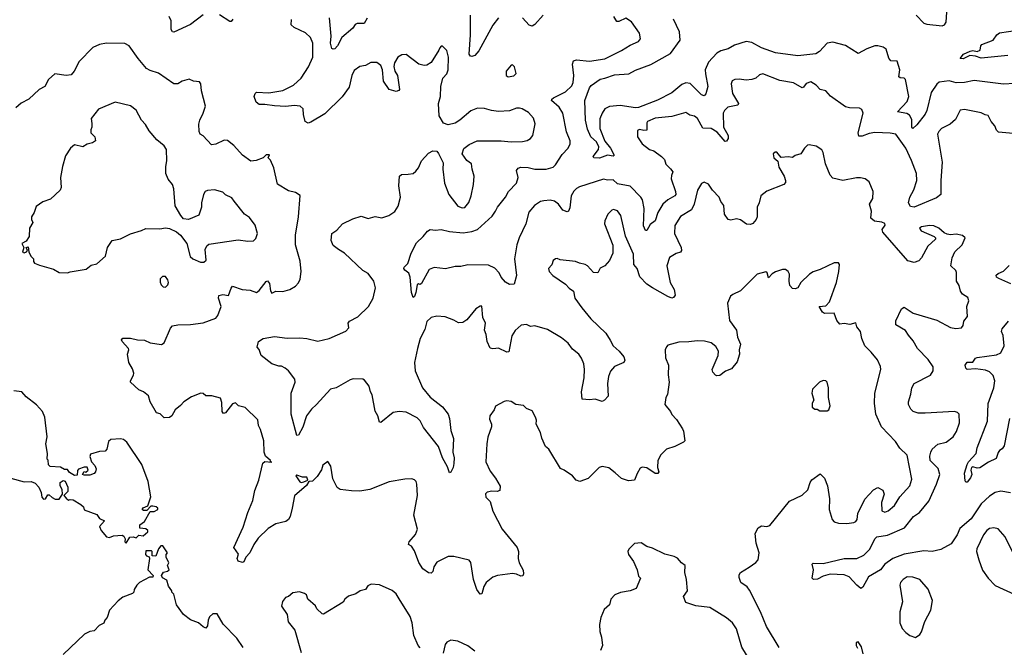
# Model space of a CAD drawing. Extents: x 1839239 to 1929705, y 762242 to 910352.
# Tile 330 of 429: x 1859574 to 1866610, y 888382 to 892862. Entities that reach past the tile are written whole.
import ezdxf

# ---------------------------------------------------------------- set-up
doc = ezdxf.new("R2010")
doc.units = 0

msp = doc.modelspace()

# ---------------------------------------------------------------- linework, layer by layer
at = {"layer": '0CON10XD'}
for points in [[(1860885, 892896.7), (1860795, 892827.1), (1860674.2, 892774.2), (1860665, 892776), (1860655, 892792.5), (1860656.7, 892855), (1860642.9, 892885)], [(1861097.8, 892865), (1861085, 892848.8), (1861075, 892850), (1861002.1, 892897.9)], [(1862057.5, 892872.5), (1862035, 892836), (1861985, 892835.6), (1861971.5, 892828.5), (1861955, 892802.5), (1861875.7, 892735), (1861845, 892676.7), (1861825, 892653.3), (1861815, 892652.5), (1861805, 892657.5), (1861795.8, 892695), (1861800, 892745), (1861786.9, 892875)], [(1866725, 892044.4), (1866568.3, 892058.3), (1866555, 892073.3), (1866542, 892105), (1866516, 892135), (1866495, 892177.5), (1866472.3, 892182.3), (1866445, 892197.5), (1866325, 892222.2), (1866295, 892216.5), (1866259.8, 892150.2), (1866223.2, 892116.8), (1866162, 892085), (1866140.8, 892065), (1866131.4, 892045), (1866165.5, 891845), (1866155.6, 891715), (1866156.7, 891615), (1866125, 891590.8), (1865965, 891524.3), (1865939.7, 891529.7), (1865925.7, 891555), (1865934.5, 891595), (1865963, 891647), (1865984.7, 891715.3), (1865982.1, 891765), (1865947.3, 891857.3), (1865905.8, 891945), (1865835, 892044.4), (1865795, 892052.5), (1865685, 892057.5), (1865645, 892050), (1865595, 892030), (1865570.6, 892030.6), (1865564.4, 892054.4), (1865601.4, 892195), (1865591.2, 892221.2), (1865575, 892230), (1865502.7, 892232.7), (1865475, 892240.8), (1865366.6, 892316.6), (1865335.4, 892355.4), (1865295, 892363.8), (1865265, 892394), (1865227.7, 892417.7), (1865195, 892405.8), (1865175, 892380), (1865165, 892376.9), (1865102.3, 892412.3), (1865005, 892427.5), (1864885, 892476.7), (1864861.1, 892468.9), (1864835, 892444.2), (1864804.6, 892435.4), (1864765, 892431.2), (1864715, 892437.9), (1864684.5, 892435.5), (1864664.4, 892425.6), (1864657.1, 892405), (1864668.1, 892335), (1864709.6, 892265), (1864705, 892252.1), (1864635, 892238.2), (1864610, 892215), (1864600, 892195), (1864604.1, 892095), (1864635.5, 892034.5), (1864635.6, 892014.4), (1864625, 891996.2), (1864615, 891993.8), (1864558.5, 892058.5), (1864515, 892086), (1864455, 892087.1), (1864417.3, 892157.3), (1864395, 892172.7), (1864361.5, 892181.5), (1864335, 892200.5), (1864235, 892170.8), (1864115, 892160), (1864061.1, 892135), (1864055.5, 892125), (1864055.4, 892074.6), (1864035, 892070.9), (1864002.2, 892077.8), (1863989.5, 892070.5), (1863988.8, 892025), (1864021.4, 891975), (1864074.4, 891935), (1864105, 891925.4), (1864161.2, 891885), (1864180.4, 891865), (1864191.8, 891831.8), (1864225, 891798), (1864242, 891775), (1864230.7, 891749.3), (1864229.1, 891725), (1864261.2, 891635), (1864263.1, 891615), (1864255, 891604.4), (1864205, 891576.9), (1864170.5, 891545), (1864133.2, 891486.8), (1864115, 891425.8), (1864079.8, 891400.2), (1864055, 891356.2), (1864045, 891356.2), (1864030.7, 891390.7), (1864036.9, 891515), (1864023.6, 891575), (1864013.5, 891595), (1863935, 891673.6), (1863845, 891689.3), (1863815, 891718.2), (1863775, 891715.5), (1863745, 891724), (1863575, 891669.2), (1863553.1, 891656.9), (1863532.6, 891637.4), (1863515, 891604), (1863505, 891520), (1863495, 891496), (1863485, 891490), (1863455, 891501.4), (1863424.5, 891545), (1863395, 891566.2), (1863365, 891572.7), (1863318.6, 891568.6), (1863295, 891563.1), (1863253.3, 891535), (1863212, 891488), (1863189.6, 891405), (1863141.8, 891305), (1863125.6, 891255), (1863110, 891155), (1863124.2, 891035.8), (1863106.1, 890973.9), (1863075, 890972), (1863045, 890988.6), (1863014.5, 891025), (1863000.8, 891055), (1862968.7, 891088.7), (1862925, 891110.4), (1862777.3, 891112.7), (1862725, 891100), (1862685, 891100.8), (1862615.4, 891084.6), (1862535, 891093.6), (1862500.4, 891079.6), (1862445, 890980), (1862435, 890972.5), (1862423, 890977), (1862415, 890970), (1862405.6, 890915), (1862395, 890886.7), (1862385, 890880), (1862374.6, 890914.6), (1862363.3, 891023.3), (1862355, 891053.3), (1862326.2, 891075), (1862318.8, 891085), (1862320, 891095), (1862348.3, 891121.7), (1862371.2, 891195), (1862410, 891270), (1862458, 891315), (1862487, 891353), (1862506.1, 891363.9), (1862545, 891358.8), (1862585, 891364), (1862645, 891350.6), (1862741.7, 891341.7), (1862805, 891350.4), (1862845.3, 891364.7), (1862949.5, 891460.5), (1862975, 891494.3), (1862988.5, 891525), (1863045.2, 891594.8), (1863066.2, 891635), (1863123.6, 891695), (1863136.4, 891735), (1863124.6, 891785), (1863135, 891803.1), (1863155, 891808.4), (1863207.3, 891807.3), (1863255, 891794.1), (1863335, 891795.4), (1863385, 891808.5), (1863403.3, 891825), (1863450.4, 891899.6), (1863493.5, 891945), (1863506.5, 891975), (1863507.5, 891997.5), (1863482.2, 892062.2), (1863455.3, 892195.3), (1863427.7, 892237.7), (1863374.2, 892285), (1863375.6, 892295), (1863388.1, 892305), (1863475, 892346.7), (1863519.2, 892390.8), (1863528.8, 892415), (1863533.8, 892465), (1863524.7, 892545), (1863530.7, 892569.3), (1863553.4, 892576.6), (1863646.3, 892566.3), (1863755, 892583.9), (1863875, 892642.9), (1863935, 892681.2), (1863995, 892706.2), (1864010, 892725), (1864003.8, 892765), (1863945, 892846), (1863905, 892874.2), (1863855, 892850), (1863840.4, 892850.4), (1863818.6, 892885)], [(1862995, 892874.4), (1862955, 892824.2), (1862855, 892640), (1862825, 892607.5), (1862805, 892600), (1862795, 892601.2), (1862785.8, 892615.8), (1862794.6, 892755), (1862795.3, 892895)], [(1863315, 892895.3), (1863255, 892827.1), (1863235, 892815.5), (1863215, 892824.4), (1863165.9, 892875.9)], [(1865980, 892895), (1866035, 892838), (1866055, 892830), (1866165, 892817.5), (1866181.2, 892825), (1866194, 892845), (1866198.9, 892915)], [(1861455, 892357.1), (1861530.8, 892395), (1861584.4, 892445), (1861638.2, 892525), (1861667.7, 892595), (1861667.5, 892695), (1861651.4, 892735), (1861615, 892769.4), (1861535, 892805.5), (1861513.8, 892825), (1861517, 892863)], [(1866683, 892407), (1866605, 892402.2), (1866395, 892428.2), (1866325, 892414.5), (1866265, 892411.9), (1866215, 892425.6), (1866145, 892415.7), (1866128.2, 892401.8), (1866087.4, 892342.6), (1866056.8, 892215), (1866045, 892187.1), (1865985, 892111.2), (1865955, 892086), (1865949.4, 892095), (1865949, 892149), (1865931.8, 892181.8), (1865913.5, 892193.5), (1865846.7, 892205), (1865915, 892278.9), (1865928.4, 892315), (1865903.6, 892435), (1865895, 892445.5), (1865865, 892446.7), (1865855.6, 892455), (1865863.6, 892503.6), (1865845, 892567.1), (1865797.8, 892567.8), (1865785, 892586.7), (1865765, 892650.8), (1865745, 892666.5), (1865705, 892676.7), (1865684.6, 892675.4), (1865626.8, 892653.2), (1865565, 892621.2), (1865475, 892678.2), (1865385, 892701.8), (1865345, 892693.8), (1865288.6, 892635), (1865261.9, 892618.1), (1865135, 892603.5), (1864974.5, 892625.5), (1864875, 892661.3), (1864805, 892699.1), (1864765, 892705.6), (1864680.6, 892679.4), (1864635.9, 892654.1), (1864585, 892639.6), (1864555, 892622.7), (1864495, 892558.6), (1864471.8, 892505), (1864473.8, 892475), (1864491.2, 892385), (1864476.1, 892333.9), (1864465, 892319.2), (1864445, 892325.6), (1864365, 892405.6), (1864335, 892411.5), (1864305, 892400), (1864235, 892341.1), (1864132.4, 892287.6), (1863995, 892235.9), (1863975, 892233.4), (1863865, 892249.7), (1863787.6, 892242.4), (1863755.7, 892225), (1863735.4, 892194.6), (1863720, 892155), (1863718.9, 892085), (1863755.3, 891995), (1863794.5, 891945), (1863822.5, 891895), (1863815, 891887.5), (1863775, 891895.7), (1863715.9, 891874.1), (1863676.1, 891876.1), (1863671.2, 891885), (1863710, 891935), (1863713.3, 891955), (1863695, 891991.2), (1863654.3, 892025), (1863630.5, 892080.5), (1863617.1, 892145), (1863612.5, 892285), (1863645, 892376), (1863656.7, 892393.3), (1863721.9, 892438.1), (1863755.8, 892444.2), (1863825, 892469.6), (1863927.5, 892475), (1863975, 892501.2), (1864085, 892542.8), (1864225, 892620.8), (1864292.5, 892715), (1864288.9, 892775), (1864247, 892867)], [(1866635, 892606.7), (1866445, 892588.6), (1866405, 892602), (1866364, 892606), (1866315, 892583.3), (1866294.1, 892584.1), (1866319.2, 892615), (1866365, 892638.1), (1866385, 892642.9), (1866415, 892636), (1866437.5, 892645), (1866442.5, 892675), (1866450, 892685), (1866530, 892715), (1866557.5, 892755), (1866575, 892767.5), (1866705, 892786.7)], [(1860854.4, 892115.6), (1860860.6, 892145), (1860885.6, 892195), (1860901.4, 892245), (1860872, 892355), (1860868.8, 892405), (1860859.5, 892419.5), (1860815, 892423.3), (1860785, 892436.7), (1860735, 892423.8), (1860705, 892404.2), (1860675, 892404.2), (1860565, 892480), (1860505, 892498.9), (1860480.8, 892515), (1860419.2, 892585), (1860355, 892676.7), (1860325, 892693.3), (1860195, 892694), (1860144.3, 892685.7), (1860097.3, 892662.7), (1859998.8, 892565), (1859963.8, 892495), (1859940.5, 892469.5), (1859906.1, 892463.9), (1859825, 892476.7), (1859780, 892435), (1859754.2, 892385.8), (1859713.3, 892365), (1859640, 892295), (1859585, 892266.2), (1859547.1, 892232.9)], [(1866273.4, 889185), (1866230.3, 889119.7), (1866155, 889080.9), (1866095, 889064.4), (1866035, 889070.4), (1865895, 889046.2), (1865814.1, 889015.9), (1865755.5, 888975), (1865724.7, 888935.3), (1865638.9, 888885), (1865598.7, 888811.3), (1865585, 888801.2), (1865555, 888824), (1865502, 888885), (1865465, 888900), (1865365, 888904.5), (1865315, 888890.5), (1865275, 888868.6), (1865246.1, 888866.1), (1865236.7, 888875), (1865245.7, 888935), (1865236.7, 888975), (1865245, 888983.3), (1865315, 888978.6), (1865465, 889015.5), (1865555, 889016.4), (1865605, 889039.4), (1865647.8, 889082.2), (1865685.6, 889155), (1865699.6, 889170.4), (1865775, 889181.1), (1865895.6, 889235), (1865961.5, 889315), (1866003.5, 889345), (1866071.2, 889425), (1866126.2, 889545), (1866148.2, 889615), (1866137.1, 889657.1), (1866078.9, 889715), (1866077.3, 889745), (1866084.5, 889775), (1866095, 889795.7), (1866135, 889832.5), (1866195, 889845.8), (1866244, 889885), (1866267.9, 889922.1), (1866289.2, 889985), (1866286, 890046), (1866275, 890057.5), (1866255, 890063.8), (1866045, 890052), (1865995, 890054.2), (1865958.8, 890065), (1865941.3, 890081.3), (1865926.2, 890115), (1865926, 890135), (1865942.1, 890187.9), (1865949.2, 890235), (1865965, 890263.8), (1866082.5, 890325), (1866101.4, 890355), (1866101.4, 890385), (1866065.4, 890435.4), (1865989.5, 890515), (1865959.6, 890569.6), (1865925, 890608.8), (1865903.9, 890643.9), (1865835, 890683.3), (1865835, 890712.5), (1865875, 890797.5), (1865895, 890808.8), (1865957.9, 890767.9), (1866127.6, 890717.6), (1866225, 890664.5), (1866262.5, 890657.5), (1866305, 890662.5), (1866315, 890680), (1866320.3, 890709.7), (1866346.6, 890743.4), (1866341.2, 890815), (1866356, 890855), (1866348.5, 890878.5), (1866311.8, 890901.8), (1866295.8, 890925), (1866286.7, 890965), (1866269.2, 890995), (1866268.1, 891058.1), (1866262.4, 891072.4), (1866228, 891105), (1866237.7, 891162.3), (1866255.9, 891204.1), (1866307.5, 891255), (1866330, 891305), (1866311.7, 891321.7), (1866265, 891330), (1866225, 891326.2), (1866201.2, 891331.2), (1866180.7, 891340.7), (1866142.9, 891375), (1866105, 891390.3), (1866075, 891391.9), (1866017.4, 891382.6), (1866004.2, 891375), (1866015, 891353.9), (1866107.5, 891315), (1866117.5, 891305), (1866117.1, 891295), (1866062.7, 891245), (1866017.4, 891162.6), (1865999.3, 891140.7), (1865965, 891127.7), (1865919.8, 891139.7), (1865742.1, 891345), (1865736.4, 891365), (1865757.3, 891395), (1865755, 891407.1), (1865735, 891417.6), (1865683.1, 891423.1), (1865655.8, 891445), (1865660, 891495), (1865647.5, 891545), (1865670, 891585), (1865673.3, 891635), (1865643.3, 891705), (1865615, 891726.7), (1865583, 891733), (1865553.6, 891733.6), (1865455, 891714.4), (1865385, 891730), (1865365, 891753.3), (1865332.7, 891832.7), (1865316.2, 891915), (1865305, 891932.5), (1865265, 891960), (1865215, 891970), (1865203.6, 891966.4), (1865182.5, 891945), (1865156.1, 891903.9), (1865115, 891892.5), (1865095, 891877.5), (1865065, 891882.5), (1865015, 891877.5), (1864985, 891917.5), (1864973, 891917), (1864957.5, 891905), (1864962.5, 891875), (1864991.7, 891851.7), (1864998.3, 891808.3), (1865036.2, 891745), (1865046.2, 891715), (1865045, 891700), (1865033.9, 891686.1), (1864912.6, 891637.4), (1864869.2, 891605), (1864858.1, 891555), (1864844.2, 891525), (1864842.9, 891455), (1864836, 891435), (1864813.9, 891406.1), (1864795, 891400), (1864766.4, 891403.6), (1864725, 891433.3), (1864695, 891440), (1864655, 891430), (1864635.9, 891435.9), (1864611.4, 891475), (1864605, 891536.2), (1864584.3, 891565), (1864572.5, 891595), (1864524.6, 891644.6), (1864495, 891688), (1864465, 891701.2), (1864446.1, 891693.9), (1864417.5, 891645), (1864394, 891546), (1864374.7, 891505.3), (1864295, 891457.1), (1864256.2, 891393.8), (1864252.7, 891335), (1864300, 891235), (1864304, 891215), (1864295, 891202.5), (1864265, 891193.1), (1864218, 891165), (1864198.6, 891105), (1864221.1, 890985), (1864250.9, 890935), (1864256.7, 890895), (1864245, 890878), (1864235, 890874.4), (1864206.2, 890885), (1864095, 890948.2), (1864055.6, 890975), (1864005, 891027.5), (1863985.4, 891085), (1863962.1, 891115), (1863958.9, 891188.9), (1863903.9, 891316.1), (1863869.2, 891465), (1863845, 891497.5), (1863816.1, 891506.1), (1863805, 891503.3), (1863776.4, 891473.6), (1863754, 891426), (1863753.8, 891405), (1863812.7, 891252.7), (1863812.9, 891195), (1863787.4, 891142.6), (1863755, 891103.8), (1863721.4, 891088.6), (1863705.4, 891054.6), (1863675, 891057.8), (1863632, 891105), (1863615, 891114.3), (1863573, 891123), (1863545, 891136.2), (1863437, 891147), (1863415, 891156.2), (1863402.5, 891155), (1863385, 891142.5), (1863377, 891113), (1863352.5, 891085), (1863356.7, 891065), (1863383.3, 891035), (1863475, 890974.2), (1863500.8, 890945), (1863530.6, 890925), (1863541.1, 890875), (1863591.1, 890805), (1863656.2, 890726.2), (1863763.3, 890625), (1863794.4, 890575), (1863814.4, 890535), (1863858.6, 890495), (1863890, 890455), (1863897.7, 890432.3), (1863890, 890415), (1863824.6, 890385.4), (1863795, 890354), (1863780.5, 890315), (1863774.3, 890265.7), (1863778.8, 890175), (1863753, 890147), (1863735, 890137.5), (1863685, 890152.5), (1863645, 890147.5), (1863593.9, 890153.9), (1863589.2, 890205), (1863606.5, 890305), (1863608.9, 890365), (1863605.6, 890405), (1863587.8, 890445), (1863568.5, 890475), (1863525, 890510), (1863492.3, 890552.3), (1863445, 890591.1), (1863345, 890650.5), (1863255, 890675.6), (1863225, 890671.9), (1863195, 890685.6), (1863157.9, 890682.1), (1863115, 890642.5), (1863090.6, 890605), (1863070, 890490), (1863055, 890488.1), (1862995, 890517.8), (1862976.7, 890515), (1862955, 890511.8), (1862935, 890517.8), (1862914.4, 890565), (1862906.7, 890615), (1862894.5, 890645), (1862902.5, 890695), (1862883.8, 890735), (1862875, 890817.5), (1862865, 890817.5), (1862832.3, 890797.7), (1862770, 890720), (1862739.7, 890700.3), (1862708.3, 890698.3), (1862675, 890718), (1862615, 890740), (1862555, 890745.6), (1862515, 890735.6), (1862483.3, 890706.7), (1862469.9, 890650.1), (1862435.5, 890585), (1862415.5, 890515), (1862394.4, 890415), (1862398.9, 890355), (1862451.1, 890235), (1862507.1, 890167.1), (1862595, 890099.4), (1862636.5, 890045), (1862645.6, 890015), (1862655, 889930), (1862673.4, 889873.4), (1862668.5, 889775), (1862678.6, 889735), (1862677, 889693), (1862671.2, 889665), (1862655, 889632.5), (1862645, 889627.5), (1862630.3, 889670.3), (1862595, 889733.8), (1862566.7, 889815), (1862459.6, 889949.6), (1862435, 889997.5), (1862415, 890018.9), (1862335, 890060.8), (1862285, 890066), (1862243, 890057), (1862155, 889986.7), (1862145, 889990), (1862133, 890033), (1862115, 890067.5), (1862092, 890185), (1862080.8, 890205), (1862072, 890245), (1862038.3, 890288.3), (1862025, 890296), (1861957.3, 890297.3), (1861935, 890291.4), (1861835, 890234.3), (1861795, 890224.2), (1861695, 890114.5), (1861659.1, 890080.9), (1861622.9, 890035), (1861598, 889952), (1861565, 889896.7), (1861555, 889892.5), (1861514.6, 890045), (1861513.3, 890195), (1861541.4, 890275), (1861540.6, 890295), (1861494, 890355), (1861470, 890375), (1861445, 890388), (1861425, 890388.8), (1861375, 890406), (1861298.8, 890465), (1861285, 890507.5), (1861270, 890525), (1861281.2, 890565), (1861312.7, 890587.3), (1861395, 890600), (1861485, 890588.2), (1861575, 890591.5), (1861625, 890586.9), (1861705, 890568.1), (1861785, 890586.7), (1861905, 890637.5), (1861925, 890663.3), (1861921.1, 890695), (1861929.7, 890710.3), (1861989.3, 890740.7), (1862066.9, 890815), (1862100.6, 890875), (1862117.3, 890947.3), (1862104, 890995), (1862065, 891051.2), (1862025, 891072.5), (1861895, 891196.2), (1861851.3, 891221.3), (1861815, 891251.2), (1861798.6, 891285), (1861804, 891335), (1861839.4, 891360.6), (1861881.2, 891405), (1861955, 891440.6), (1862015, 891460), (1862065, 891442.2), (1862113.2, 891456.8), (1862161.3, 891448.7), (1862212.5, 891465), (1862255, 891494), (1862278.6, 891531.4), (1862294.4, 891595), (1862283, 891677), (1862286.7, 891745), (1862303.2, 891756.8), (1862350.3, 891760.3), (1862385, 891764.2), (1862405, 891781.2), (1862424.2, 891805), (1862446.2, 891855), (1862495, 891910), (1862525, 891926.2), (1862555, 891922.5), (1862567.7, 891907.7), (1862599.7, 891839.7), (1862597.5, 891795), (1862610, 891695), (1862641.1, 891615), (1862705, 891530.8), (1862735, 891518.6), (1862755, 891522.5), (1862783.4, 891556.6), (1862799.4, 891605), (1862816, 891685), (1862821.2, 891745), (1862806, 891795), (1862802.7, 891832.7), (1862767.9, 891857.9), (1862736.2, 891905), (1862747.7, 891942.3), (1862785, 891971.2), (1862842.7, 891997.3), (1863015, 891996.9), (1863085, 891989.4), (1863167, 891993), (1863199.1, 892000.9), (1863223.3, 892015), (1863240, 892035), (1863257.7, 892117.7), (1863245, 892160), (1863208.7, 892198.7), (1863165, 892226), (1863145, 892231.2), (1863125, 892230), (1863075, 892211.2), (1862995, 892208), (1862945, 892213.8), (1862895, 892228.8), (1862845, 892231.2), (1862797.7, 892212.3), (1862718.8, 892145), (1862685.6, 892124.4), (1862635, 892112.5), (1862603.2, 892123.2), (1862571.1, 892175), (1862566.9, 892265), (1862580, 892315), (1862583.1, 892385), (1862598.6, 892445), (1862625.7, 892475), (1862635.6, 892505), (1862638.6, 892595), (1862625, 892642.5), (1862595, 892672.5), (1862585, 892672.5), (1862575, 892662.5), (1862570, 892645), (1862514.3, 892555.7), (1862482.7, 892537.3), (1862465, 892534.2), (1862425, 892544.4), (1862335, 892612.9), (1862305, 892612.5), (1862276.7, 892595), (1862251.4, 892555), (1862247.7, 892527.7), (1862254, 892495), (1862273.8, 892465), (1862286.7, 892365), (1862283, 892357), (1862265, 892350), (1862215, 892363.3), (1862174.4, 892424.4), (1862166.4, 892505), (1862155, 892534.2), (1862125, 892555.7), (1862082.4, 892557.6), (1862045, 892534.2), (1862005, 892528.8), (1861965, 892500), (1861947.3, 892465), (1861928.8, 892381.2), (1861879.3, 892310.7), (1861755, 892190), (1861655, 892130), (1861635, 892124.2), (1861614.4, 892134.4), (1861602.2, 892185), (1861600.6, 892225), (1861578, 892245), (1861535, 892250), (1861475, 892241.9), (1861395, 892246.2), (1861325, 892257.3), (1861286.2, 892256.2), (1861262.6, 892272.6), (1861250, 892315), (1861255.8, 892335), (1861266.3, 892343.7), (1861355, 892340.4), (1861455, 892357.1)], [(1863065, 892453.8), (1863105, 892462.5), (1863121.7, 892478.3), (1863110, 892525), (1863095, 892540), (1863085, 892537.5), (1863050, 892495), (1863050, 892465), (1863065, 892453.8)], [(1859914.2, 891055.8), (1859935, 891062.5), (1860048.8, 891081.2), (1860085, 891108.8), (1860125, 891120), (1860186.7, 891173.3), (1860201.2, 891235), (1860234.2, 891285.8), (1860295, 891296.7), (1860365, 891333.3), (1860445, 891357.5), (1860475, 891372.5), (1860575, 891370), (1860615, 891376.2), (1860645, 891370.8), (1860695, 891347.5), (1860723.8, 891325), (1860767.5, 891265), (1860790.9, 891170.9), (1860810, 891155), (1860865, 891130.6), (1860888.8, 891131.2), (1860906.2, 891145), (1860898.8, 891221.2), (1860911.7, 891248.3), (1860925, 891260), (1861135, 891291.2), (1861205, 891280), (1861245, 891283.8), (1861260.7, 891299.3), (1861273.3, 891335), (1861256.7, 891395), (1861215, 891450), (1861180, 891475), (1861106.1, 891566.1), (1861090.3, 891590.3), (1861045, 891612), (1861025, 891632), (1860965, 891648), (1860915, 891644), (1860898.8, 891635), (1860887.5, 891615), (1860872.9, 891555), (1860872.5, 891525), (1860855, 891467.5), (1860780, 891435), (1860745, 891441.2), (1860724.3, 891464.3), (1860684.1, 891534.1), (1860675.7, 891655.7), (1860666, 891685), (1860635, 891723.3), (1860617.5, 891765), (1860617.1, 891815), (1860625.6, 891855.6), (1860623.8, 891935), (1860605, 891962.5), (1860553.3, 892005), (1860499.5, 892069.5), (1860473.3, 892115), (1860443.8, 892145), (1860405, 892216), (1860365, 892248), (1860255, 892274.2), (1860135.8, 892224.2), (1860085, 892157.5), (1860088.3, 892121.7), (1860090, 892095), (1860081.2, 892075), (1860082, 892055), (1860111.2, 892025), (1860115, 891997.5), (1860095, 891984), (1860055, 891973.8), (1860025, 891954.2), (1859965, 891968), (1859935.9, 891944.1), (1859900.5, 891889.5), (1859880, 891815), (1859864.2, 891735), (1859870, 891665), (1859863.3, 891645), (1859795, 891580), (1859738.3, 891561.7), (1859691.7, 891528.3), (1859676.7, 891485), (1859657.5, 891455), (1859657.5, 891435), (1859666.7, 891415), (1859644, 891375), (1859642.5, 891315), (1859619.3, 891280.7), (1859590, 891265), (1859602.5, 891235), (1859593, 891203), (1859605, 891197.5), (1859622.5, 891205), (1859630, 891215), (1859620, 891235), (1859635, 891240), (1859640, 891205), (1859653.3, 891173.3), (1859672.5, 891155), (1859672.5, 891135), (1859680, 891125), (1859715, 891108.8), (1859815, 891081.2), (1859855, 891056.7), (1859914.2, 891055.8)], [(1865001.2, 888381.2), (1864910.9, 888530.9), (1864866.9, 888635), (1864788.7, 888788.7), (1864772.1, 888812.1), (1864726.7, 888845), (1864715, 888880), (1864715, 888900), (1864724.3, 888915.7), (1864787.3, 888952.7), (1864833.9, 888986.1), (1864850, 889005), (1864858, 889055), (1864835.8, 889125), (1864830, 889195), (1864851.2, 889235), (1864875, 889248), (1864913.9, 889243.9), (1864935, 889251.2), (1865075, 889423.8), (1865165, 889468), (1865205, 889506.7), (1865222.1, 889557.9), (1865235, 889577.5), (1865295, 889618.8), (1865325, 889590), (1865346, 889535), (1865361.7, 889441.7), (1865357.5, 889365), (1865378.8, 889295), (1865395, 889276.2), (1865425, 889268.8), (1865485, 889266), (1865535, 889272.5), (1865549.4, 889280.6), (1865559.2, 889295), (1865562.4, 889337.6), (1865611.9, 889438.1), (1865675, 889506.2), (1865705, 889523.3), (1865742.7, 889502.7), (1865752, 889475), (1865732.2, 889415), (1865735, 889356.2), (1865755, 889346.9), (1865780, 889355), (1865825.7, 889395), (1865864, 889455), (1865933.8, 889535), (1865947.9, 889582.1), (1865915, 889753.3), (1865862.6, 889802.6), (1865831.5, 889851.5), (1865732, 889955), (1865691.2, 890045), (1865683.1, 890125), (1865685.7, 890195), (1865727.5, 890365), (1865725.7, 890385.7), (1865704.5, 890434.5), (1865659.4, 890489.4), (1865613.3, 890533.3), (1865591.5, 890585), (1865582.9, 890635), (1865555, 890670), (1865548, 890698), (1865505, 890685.8), (1865465, 890693.8), (1865435, 890687.5), (1865412.9, 890715), (1865395, 890766.2), (1865325, 890764.2), (1865310.8, 890775), (1865287.5, 890815), (1865335, 890820), (1865361.7, 890848.3), (1865410, 890985), (1865428, 891065), (1865432.5, 891115), (1865425, 891127.5), (1865395, 891126.7), (1865295, 891078), (1865245, 891061.2), (1865217.5, 891045), (1865156.7, 890985), (1865135, 890947.5), (1865115, 890940), (1865095, 890943.8), (1865078, 890965), (1865071.2, 890995), (1865075.8, 891045), (1865065.8, 891065), (1865045, 891078.9), (1865025, 891079.5), (1864975, 891061.9), (1864951.5, 891048.5), (1864925, 891020), (1864916.2, 891055), (1864905, 891061.2), (1864844.7, 891045.3), (1864725, 890926.7), (1864668.8, 890901.2), (1864652.3, 890887.7), (1864631.7, 890838.3), (1864646.2, 890715), (1864696, 890645), (1864702.9, 890595), (1864725.7, 890545), (1864715.7, 890505), (1864716.9, 890475), (1864701.2, 890418.8), (1864660.5, 890369.5), (1864616.4, 890353.6), (1864577.7, 890322.3), (1864555, 890318.8), (1864545, 890323.3), (1864526.7, 890345), (1864521.2, 890365), (1864565.8, 890465), (1864566.8, 890496.8), (1864548.2, 890528.2), (1864515, 890555.8), (1864467.3, 890567.3), (1864415, 890570.6), (1864355, 890561.4), (1864285, 890560), (1864205, 890537.5), (1864195, 890527.5), (1864186.2, 890505), (1864187.7, 890447.7), (1864209.2, 890395), (1864207, 890327), (1864214.3, 890275), (1864203, 890187), (1864192, 890165), (1864183.3, 890115), (1864223.8, 890065), (1864233.6, 890043.6), (1864267.9, 890007.9), (1864310.3, 889940.3), (1864317.5, 889925), (1864326, 889855), (1864316.7, 889845), (1864255.6, 889814.4), (1864196.7, 889795), (1864155, 889756.7), (1864133.8, 889715), (1864130.8, 889665), (1864141.9, 889635), (1864135, 889622.2), (1864115, 889622.1), (1864055, 889662.5), (1864022.1, 889667.9), (1864008.6, 889661.4), (1863985, 889623.3), (1863966.7, 889575), (1863925, 889570), (1863875, 889585.7), (1863827.8, 889627.8), (1863783.9, 889663.9), (1863735, 889673.3), (1863714.1, 889665.9), (1863635, 889585.8), (1863575.8, 889564.2), (1863550, 889575), (1863525, 889606.2), (1863465, 889646), (1863437.3, 889657.3), (1863355.6, 889795.6), (1863332, 889815), (1863305.8, 889875), (1863295.8, 889915.8), (1863264, 889975), (1863266.1, 890003.9), (1863260, 890025), (1863235, 890070), (1863195, 890086.7), (1863175, 890106.7), (1863120, 890115), (1863085, 890137.5), (1863055, 890140), (1863035, 890137.5), (1862975, 890102.5), (1862963.6, 890076.4), (1862932.5, 890035), (1862930.7, 890010.7), (1862946, 889975), (1862946.2, 889955), (1862918.8, 889881.2), (1862912, 889835), (1862905.8, 889705), (1862935, 889638.8), (1862975, 889588), (1863008, 889532), (1863005, 889501.2), (1862985.8, 889494.2), (1862947.3, 889497.3), (1862915, 889490), (1862903.5, 889476.5), (1862904.4, 889454.4), (1862935, 889422.5), (1862953.7, 889353.7), (1863021.9, 889225), (1863127.5, 889095), (1863138.8, 889065), (1863136.1, 889016.1), (1863143.8, 888985), (1863171.7, 888931.7), (1863174.1, 888905.9), (1863168.6, 888891.4), (1863155, 888890), (1863123.9, 888903.9), (1863095, 888907.9), (1862987, 888893), (1862955, 888882.5), (1862906.9, 888843.1), (1862890, 888815), (1862876.9, 888763.1), (1862865, 888760), (1862840.4, 888795), (1862815.5, 888865), (1862797.1, 888987.1), (1862785, 889003.3), (1862675, 889029.4), (1862635, 889029.1), (1862555, 888990), (1862532, 888955), (1862525, 888922.5), (1862515, 888911.2), (1862495, 888914), (1862455, 888941.2), (1862425.8, 888985.8), (1862395, 889070), (1862374, 889104), (1862353.3, 889115), (1862357.5, 889135), (1862402.3, 889187.7), (1862416.2, 889225), (1862389.2, 889325), (1862417.5, 889465), (1862411.2, 889545), (1862406.2, 889565), (1862395, 889576.7), (1862375, 889583.3), (1862325, 889582.5), (1862215, 889562), (1862075, 889508), (1862005, 889497.1), (1861945, 889497.5), (1861865, 889509.2), (1861842.7, 889522.7), (1861811.2, 889585), (1861796, 889675), (1861775, 889707.5), (1861739.3, 889680.7), (1861731.2, 889648.8), (1861700.2, 889599.8), (1861665, 889566.9), (1861640, 889565), (1861624.4, 889535.6), (1861536.6, 889463.4), (1861521.4, 889375), (1861505.6, 889315), (1861494.2, 889295), (1861475, 889280.6), (1861405, 889263.1), (1861349.5, 889230.5), (1861278.8, 889161.2), (1861247.8, 889115), (1861218.8, 889055), (1861190, 889025), (1861175, 888992.5), (1861165, 888987.5), (1861135, 888997.5), (1861127.5, 889015), (1861136.4, 889046.4), (1861104, 889095), (1861170.2, 889239.8), (1861204.5, 889345), (1861240.2, 889429.8), (1861255, 889500), (1861283.5, 889575), (1861311.4, 889695), (1861325, 889707.5), (1861376.1, 889703.9), (1861366.7, 889706.7), (1861365.8, 889715), (1861331.4, 889745), (1861321.9, 889775), (1861318.6, 889855), (1861295.7, 889935.7), (1861281.2, 889965), (1861276, 890005), (1861185, 890093.3), (1861137.5, 890105), (1861115, 890127.5), (1861095, 890120.8), (1861045, 890054.3), (1861030.8, 890050.8), (1861020.6, 890065), (1861019.1, 890129.1), (1861009.5, 890159.5), (1860947.3, 890177.3), (1860905, 890176.7), (1860885, 890192.5), (1860867, 890197), (1860801.1, 890168.9), (1860745.9, 890134.1), (1860723.2, 890106.8), (1860685, 890076), (1860661.2, 890035), (1860645, 890022), (1860605, 890020), (1860578, 890048), (1860552.5, 890055), (1860505.8, 890135), (1860495, 890177.5), (1860457.5, 890205), (1860425, 890218.8), (1860366.2, 890275), (1860366, 890285), (1860388.1, 890325), (1860388.3, 890338.3), (1860380.3, 890370.3), (1860352.5, 890415), (1860343.9, 890473.9), (1860353.8, 890505), (1860351.2, 890515), (1860306.2, 890565), (1860302.3, 890577.7), (1860310.5, 890589.5), (1860365, 890589.2), (1860415, 890575.8), (1860465, 890574), (1860505, 890554.4), (1860586.1, 890543.9), (1860605.7, 890554.3), (1860650.7, 890659.3), (1860665, 890675.6), (1860704.2, 890684.2), (1860795, 890686), (1860885, 890698.1), (1860975, 890732), (1860990.3, 890749.7), (1861013.1, 890815), (1860995.4, 890875), (1860996.7, 890893.3), (1861025, 890900.4), (1861065, 890893.8), (1861084, 890946), (1861095, 890959.2), (1861164.3, 890935.7), (1861220.3, 890930.3), (1861265, 890913.8), (1861285, 890928.9), (1861335, 890994), (1861345, 890998), (1861357.9, 890977.9), (1861365.8, 890925.8), (1861375, 890910), (1861405, 890923.8), (1861455, 890922), (1861504.2, 890935.8), (1861545, 890960), (1861567, 890983), (1861579.1, 891010.9), (1861585.6, 891064.4), (1861577.6, 891137.6), (1861544.6, 891255), (1861544.6, 891325), (1861565.6, 891455), (1861577.5, 891607.5), (1861545, 891628.8), (1861495, 891640), (1861417, 891687), (1861390.8, 891805), (1861365, 891860), (1861350, 891875), (1861358.3, 891898.3), (1861335, 891897.5), (1861313.6, 891876.4), (1861263.2, 891856.8), (1861225, 891852.5), (1861165, 891895.7), (1861104.2, 891965), (1861059.5, 891999.5), (1861035, 892001.2), (1860975, 891974), (1860945, 891970), (1860885, 892033.3), (1860863.3, 892045), (1860856, 892065), (1860854.4, 892115.6)], [(1866656.5, 890976.5), (1866570, 891015), (1866553.8, 891025), (1866551.2, 891038.8), (1866565, 891050.8), (1866605, 891067.5), (1866643.6, 891106.4)], [(1860615, 890953.3), (1860631.7, 890968.3), (1860636.7, 890985), (1860632.5, 891005), (1860615, 891030), (1860595, 891030), (1860578.3, 891011.7), (1860578.3, 890988.3), (1860585, 890970), (1860600, 890955), (1860615, 890953.3)], [(1866647.5, 890015), (1866609.4, 889820.6), (1866595, 889797.5), (1866575, 889786.7), (1866565, 889772.5), (1866551.2, 889728.8), (1866496.3, 889703.7), (1866435, 889662.2), (1866415, 889661.5), (1866385, 889670.8), (1866376.2, 889665), (1866370, 889645), (1866377.5, 889615), (1866367.9, 889592.1), (1866345, 889560), (1866335, 889560), (1866330.7, 889570.7), (1866326.4, 889623.6), (1866345, 889687.5), (1866355, 889706.2), (1866408.8, 889765), (1866416.9, 889805), (1866489.6, 889995), (1866495, 890122.5), (1866535.4, 890235), (1866541.8, 890285), (1866531.1, 890321.1), (1866505, 890347.3), (1866475, 890359.5), (1866405, 890369.4), (1866345, 890363.8), (1866333.8, 890375), (1866331.2, 890395), (1866345, 890416.2), (1866385, 890417.5), (1866404, 890445), (1866415, 890450), (1866555, 890469.4), (1866583.8, 890485), (1866608.6, 890535), (1866602.5, 890607.5), (1866590.6, 890635), (1866594.3, 890655), (1866639.8, 890710.2)], [(1865345, 890070), (1865355, 890077.5), (1865366.2, 890105), (1865354.2, 890164.2), (1865353.6, 890233.6), (1865343.6, 890273.6), (1865333.6, 890283.6), (1865315, 890286.2), (1865290, 890275), (1865240, 890225), (1865233.3, 890195), (1865247.5, 890145), (1865237.5, 890125), (1865237.5, 890095), (1865255, 890082.5), (1865271.7, 890081.7), (1865290.7, 890070.7), (1865345, 890070)], [(1860335, 889123.8), (1860361.7, 889168.3), (1860385, 889170), (1860405, 889163.3), (1860425, 889182.5), (1860455, 889176.7), (1860490, 889205), (1860490, 889215), (1860475, 889227.5), (1860431.7, 889231.7), (1860433, 889257), (1860465, 889280), (1860505, 889350), (1860535, 889350), (1860560, 889365), (1860560, 889375), (1860550, 889385), (1860525, 889390), (1860511.7, 889388.3), (1860481.7, 889358.3), (1860458.3, 889358.3), (1860450, 889365), (1860455, 889377.5), (1860488.3, 889391.7), (1860510, 889455), (1860491.2, 889565), (1860445.9, 889685.9), (1860338.8, 889845), (1860315, 889864), (1860295, 889870.8), (1860225, 889866.2), (1860208.3, 889851.7), (1860197.5, 889795), (1860185, 889782.5), (1860145, 889780), (1860080, 889760), (1860074.1, 889744.1), (1860086.7, 889706.7), (1860110.5, 889680.5), (1860120.8, 889655), (1860116, 889635), (1860105, 889623.3), (1860075, 889611.2), (1860035, 889610), (1860022.5, 889615), (1860033.3, 889636.7), (1860047, 889633), (1860062.5, 889645), (1860055, 889667.5), (1860035, 889667.5), (1859995, 889652.5), (1859987, 889643), (1859985, 889610), (1859965, 889607.5), (1859930, 889630), (1859915, 889650), (1859895, 889650), (1859865, 889667.5), (1859791.7, 889671.7), (1859780, 889685), (1859778.3, 889718.3), (1859770, 889725), (1859772.5, 889765), (1859760, 889835), (1859770, 889885), (1859753.3, 890025), (1859736, 890066), (1859695, 890112.5), (1859620.7, 890170.7), (1859590, 890205), (1859533, 890213)], [(1859509.3, 889589.3), (1859605, 889563.3), (1859656.4, 889566.4), (1859685, 889552.5), (1859710, 889525), (1859727, 889487), (1859733, 889453), (1859745, 889440), (1859758.3, 889441.7), (1859775, 889470), (1859785, 889470), (1859805, 889450), (1859828.3, 889438.3), (1859855, 889440), (1859880, 889475), (1859877, 889507), (1859862.5, 889535), (1859863, 889557), (1859885, 889572.5), (1859898.3, 889568.3), (1859917.5, 889525), (1859916.7, 889495), (1859890, 889465), (1859907, 889447), (1859923, 889433), (1859935, 889437.5), (1859955, 889433.3), (1860010.7, 889400.7), (1860030, 889385), (1860035, 889362.5), (1860125, 889328.8), (1860145, 889300), (1860180, 889285), (1860143.3, 889245), (1860156.2, 889215), (1860195, 889171.2), (1860215, 889166.2), (1860245, 889176.2), (1860305, 889182.5), (1860317.5, 889175), (1860327, 889157), (1860323.9, 889133.9), (1860335, 889123.8)], [(1861585, 889559.2), (1861605, 889564), (1861632.5, 889575), (1861625.8, 889595.8), (1861595, 889597.1), (1861555, 889610), (1861546.2, 889605), (1861575, 889563.8), (1861585, 889559.2)], [(1866655, 889483.3), (1866585, 889496.7), (1866545, 889485.5), (1866505, 889460), (1866444, 889405), (1866372.2, 889297.8), (1866291.5, 889228.5), (1866273.4, 889185)], [(1866735, 888748.8), (1866775, 888752.5), (1866783.8, 888765), (1866785.6, 888795), (1866771.4, 888855), (1866615, 889171.2), (1866565, 889226.2), (1866535, 889233.8), (1866505, 889230), (1866485, 889216.2), (1866460.8, 889185), (1866413.1, 889085), (1866412.2, 889065), (1866427.3, 889005), (1866455, 888932.9), (1866493.5, 888875), (1866545, 888823.9), (1866685, 888758.5), (1866735, 888748.8)], [(1861170.6, 888380.6), (1861125, 888446), (1861027, 888547), (1860985, 888620), (1860955, 888620), (1860931.2, 888598.8), (1860921.2, 888575), (1860916.4, 888533.6), (1860905, 888517.5), (1860885, 888526.7), (1860852.5, 888555), (1860795, 888576.7), (1860743.3, 888615), (1860693.3, 888685), (1860675, 888760), (1860660, 888775), (1860660, 888785), (1860638.3, 888818.3), (1860625, 888860), (1860595, 888877.5), (1860586.7, 888895), (1860601.2, 888918.8), (1860630, 888925), (1860642.5, 888935), (1860630, 888965), (1860640, 888985), (1860620, 889025), (1860620, 889045), (1860630, 889055), (1860596.4, 889106.4), (1860583.3, 889106.7), (1860566.4, 889083.6), (1860547, 889033), (1860520, 889035), (1860520, 889065), (1860515, 889070), (1860475, 889070), (1860472.5, 889045), (1860480, 889035), (1860498.3, 889028.3), (1860502.5, 889015), (1860490, 888935), (1860527.5, 888895), (1860525, 888882.5), (1860501.7, 888881.7), (1860430, 888845), (1860410, 888825), (1860392.5, 888795), (1860390, 888775), (1860380, 888765), (1860311.7, 888738.3), (1860277, 888713), (1860215, 888647.5), (1860198, 888595), (1860181.2, 888575), (1860175, 888553.3), (1860142.7, 888537.3), (1860105, 888500), (1860075.9, 888494.1), (1860037.5, 888475), (1859885, 888330)], [(1864794.5, 888284.5), (1864735, 888383.3), (1864695, 888513.3), (1864667.5, 888555), (1864625, 888592), (1864505.8, 888665.8), (1864405, 888677.5), (1864335, 888702.5), (1864316.2, 888745), (1864346.9, 888785), (1864338.8, 888865), (1864326.7, 888915), (1864330, 888965), (1864302.5, 888985), (1864275, 889017.5), (1864249.5, 889029.5), (1864185, 889046.7), (1864095, 889090), (1864055, 889101.2), (1864015, 889126.7), (1863968.3, 889121.7), (1863927, 889083), (1863920, 889065), (1863923.3, 889045), (1863960, 888995), (1863986.2, 888935), (1863995, 888890), (1864010, 888875), (1863978.3, 888801.7), (1863936.1, 888783.9), (1863867.7, 888772.3), (1863827.5, 888755), (1863798.8, 888725), (1863787.5, 888685), (1863749.3, 888650.7), (1863726.7, 888595), (1863716.7, 888545), (1863718.8, 888495), (1863731.2, 888455), (1863738.8, 888395), (1863725, 888357.5)], [(1865975, 888452.5), (1866005, 888473.3), (1866017.9, 888492.1), (1866042.9, 888565), (1866085, 888646.2), (1866096.5, 888715), (1866065, 888796.2), (1866006.2, 888865), (1865955, 888882), (1865915, 888884), (1865886, 888865), (1865868.8, 888845), (1865862, 888825), (1865882, 888705), (1865862.5, 888635), (1865863.8, 888555), (1865880, 888515), (1865905, 888486.7), (1865935, 888466.7), (1865975, 888452.5)], [(1862436.6, 888376.6), (1862420.8, 888395), (1862391.1, 888465), (1862378.5, 888555), (1862365, 888601.2), (1862285, 888726.7), (1862265, 888762.5), (1862235, 888788.1), (1862145, 888827.5), (1862085, 888833.3), (1862060.5, 888819.5), (1862045, 888793.8), (1862005.6, 888784.4), (1861975, 888763.3), (1861923.9, 888746.1), (1861897.5, 888725), (1861886.1, 888703.9), (1861745, 888617.5), (1861735, 888620), (1861697.5, 888655), (1861686.4, 888676.4), (1861632.5, 888725), (1861622.5, 888755), (1861610, 888765), (1861572.3, 888777.7), (1861525, 888770), (1861495, 888743.3), (1861473.9, 888736.1), (1861452.3, 888707.7), (1861444.2, 888674.2), (1861484, 888615), (1861492.3, 888562.3), (1861538.8, 888505), (1861585, 888343.3)], [(1862825, 888354), (1862775, 888392), (1862705, 888424.2), (1862655, 888432.5), (1862625, 888418), (1862615, 888402.5), (1862600, 888340)], [(1865600, 888335), (1865590, 888385), (1865565, 888420), (1865550, 888415), (1865550, 888395), (1865560, 888375)]]:
    msp.add_lwpolyline(points, dxfattribs=at)

doc.saveas('drawing.dxf')
